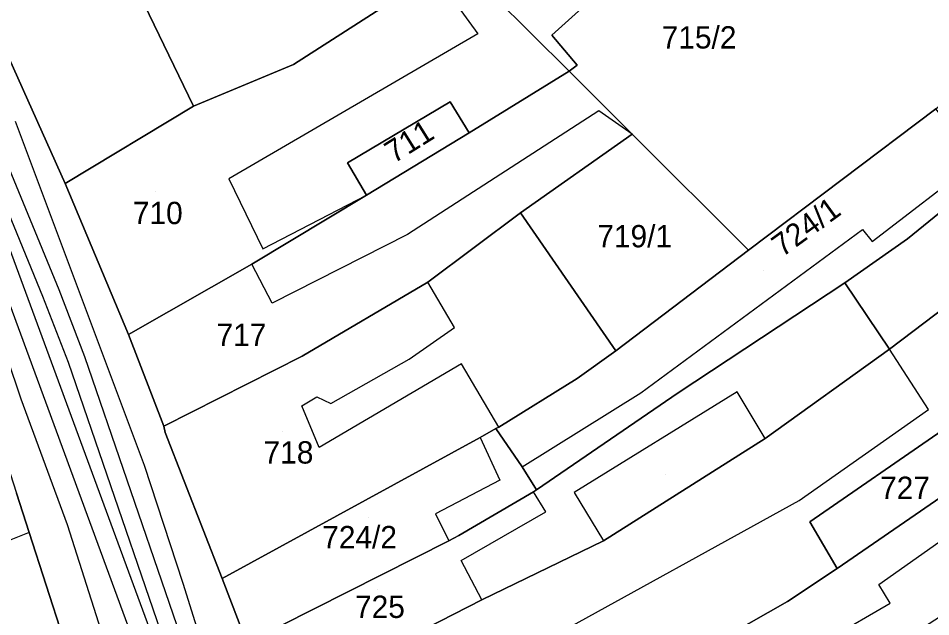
# Model space of a CAD drawing. Extents: x -263423 to -261326, y -1240067 to -1237864.
# Drawn here: x -262797.4 to -262715.7, y -1239094.9 to -1239041.3 of the extents above; entities that cross this region are included whole.
import ezdxf

# ---------------------------------------------------------------- set-up
doc = ezdxf.new("R2010")
doc.units = 0
for name, color, linetype in [('body_kn', 7, 'Continuous'), ('kladpar_druhypozemkov', 7, 'Continuous'), ('kladpar_hranice', 7, 'Continuous'), ('kladpar_parcelnecisla', 7, 'Continuous'), ('kladpar_plochy', 7, 'Continuous'), ('tarchy_linie', 7, 'Continuous'), ('zappar_hrandruhpozemk', 7, 'Continuous')]:
    doc.layers.add(name, color=color, linetype=linetype)

msp = doc.modelspace()

# ---------------------------------------------------------------- linework, layer by layer
at = {"layer": 'body_kn'}
for p, q in [((-262756.28, -1239042.7), (-262756.28, -1239042.7)), ((-262749.64, -1239042.82), (-262749.64, -1239042.82)), ((-262772.78, -1239045.46), (-262772.78, -1239045.46)), ((-262747.39, -1239045.51), (-262747.39, -1239045.51)), ((-262748.1, -1239046.06), (-262748.1, -1239046.06)), ((-262781.74, -1239049.2), (-262781.74, -1239049.2)), ((-262781.74, -1239049.2), (-262781.74, -1239049.2)), ((-262758.76, -1239048.81), (-262758.76, -1239048.81)), ((-262758.76, -1239048.81), (-262758.76, -1239048.81)), ((-262745.45, -1239049.61), (-262745.45, -1239049.61)), ((-262757.05, -1239051.58), (-262757.05, -1239051.58)), ((-262742.45, -1239051.71), (-262742.45, -1239051.71)), ((-262742.45, -1239051.71), (-262742.45, -1239051.71)), ((-262767.96, -1239054.27), (-262767.96, -1239054.27)), ((-262778.58, -1239055.69), (-262778.58, -1239055.69)), ((-262793.25, -1239056.13), (-262793.25, -1239056.13)), ((-262766.24, -1239057.16), (-262766.24, -1239057.16)), ((-262766.24, -1239057.16), (-262766.24, -1239057.16)), ((-262752.44, -1239058.74), (-262752.44, -1239058.74)), ((-262762.58, -1239060.68), (-262762.58, -1239060.68)), ((-262721.83, -1239060.23), (-262721.83, -1239060.23)), ((-262720.96, -1239061.33), (-262720.96, -1239061.33)), ((-262717.79, -1239061.08), (-262717.79, -1239061.08)), ((-262775.55, -1239061.98), (-262775.55, -1239061.98)), ((-262732.02, -1239062.1), (-262732.02, -1239062.1)), ((-262776.53, -1239063.36), (-262776.53, -1239063.36)), ((-262760.77, -1239064.97), (-262760.77, -1239064.97)), ((-262723.39, -1239065.02), (-262723.39, -1239065.02)), ((-262795.26, -1239066.2), (-262795.26, -1239066.2)), ((-262793.82, -1239065.63), (-262793.82, -1239065.63)), ((-262774.7, -1239066.83), (-262774.7, -1239066.83)), ((-262787.58, -1239069.66), (-262787.58, -1239069.66)), ((-262758.38, -1239069.03), (-262758.38, -1239069.03)), ((-262743.9, -1239071.12), (-262743.9, -1239071.12)), ((-262719.4, -1239070.96), (-262719.4, -1239070.96)), ((-262791.51, -1239071.61), (-262791.51, -1239071.61)), ((-262772.02, -1239071.59), (-262772.02, -1239071.59)), ((-262772.02, -1239071.59), (-262772.02, -1239071.59)), ((-262762.44, -1239071.86), (-262762.44, -1239071.86)), ((-262792.97, -1239072.14), (-262792.97, -1239072.14)), ((-262757.75, -1239072.28), (-262757.75, -1239072.28)), ((-262747.38, -1239073.59), (-262747.38, -1239073.59)), ((-262770.7, -1239075.24), (-262770.7, -1239075.24)), ((-262741.69, -1239074.86), (-262741.69, -1239074.86)), ((-262738.33, -1239074.87), (-262738.33, -1239074.87)), ((-262733.06, -1239074.79), (-262733.06, -1239074.79)), ((-262797.17, -1239075.43), (-262797.17, -1239075.43)), ((-262772.05, -1239076.04), (-262772.05, -1239076.04)), ((-262769.45, -1239075.84), (-262769.45, -1239075.84)), ((-262715.9, -1239076.37), (-262715.9, -1239076.37)), ((-262784.4, -1239077.87), (-262784.4, -1239077.87)), ((-262784.29, -1239078.44), (-262784.29, -1239078.44)), ((-262754.65, -1239078.07), (-262754.65, -1239078.07)), ((-262754.39, -1239077.95), (-262754.39, -1239077.95)), ((-262754.39, -1239077.95), (-262754.39, -1239077.95)), ((-262756.06, -1239078.86), (-262756.06, -1239078.86)), ((-262756.06, -1239078.86), (-262756.06, -1239078.86)), ((-262730.55, -1239078.97), (-262730.55, -1239078.97)), ((-262730.55, -1239078.97), (-262730.55, -1239078.97)), ((-262770.48, -1239079.76), (-262770.48, -1239079.76)), ((-262786.13, -1239081.39), (-262786.13, -1239081.39)), ((-262752.31, -1239081.49), (-262752.31, -1239081.49)), ((-262752.31, -1239081.49), (-262752.31, -1239081.49)), ((-262754.3, -1239082.71), (-262754.3, -1239082.71)), ((-262751.02, -1239083.55), (-262751.02, -1239083.55)), ((-262751.28, -1239083.73), (-262751.28, -1239083.73)), ((-262747.66, -1239083.81), (-262747.66, -1239083.81)), ((-262727.5, -1239084.51), (-262727.5, -1239084.51)), ((-262760.08, -1239085.7), (-262760.08, -1239085.7)), ((-262750.18, -1239085.54), (-262750.18, -1239085.54)), ((-262793.04, -1239086.7), (-262793.04, -1239086.7)), ((-262726.53, -1239086.43), (-262726.53, -1239086.43)), ((-262796.48, -1239087.39), (-262796.48, -1239087.39)), ((-262796.48, -1239087.39), (-262796.48, -1239087.39)), ((-262757.97, -1239087.66), (-262757.97, -1239087.66)), ((-262758.86, -1239088.14), (-262758.86, -1239088.14)), ((-262758.86, -1239088.14), (-262758.86, -1239088.14)), ((-262745.03, -1239088.13), (-262745.03, -1239088.13)), ((-262745.03, -1239088.13), (-262745.03, -1239088.13)), ((-262757.76, -1239089.88), (-262757.76, -1239089.88)), ((-262724.08, -1239090.62), (-262724.08, -1239090.62)), ((-262779.18, -1239091.51), (-262779.18, -1239091.51)), ((-262782.68, -1239091.95), (-262782.68, -1239091.95)), ((-262720.37, -1239092.03), (-262720.37, -1239092.03)), ((-262755.93, -1239093.42), (-262755.93, -1239093.42)), ((-262755.93, -1239093.42), (-262755.93, -1239093.42)), ((-262728.53, -1239093.57), (-262728.53, -1239093.57)), ((-262719.33, -1239093.71), (-262719.33, -1239093.71))]:
    msp.add_line(p, q, dxfattribs=at)
at = {"layer": 'kladpar_druhypozemkov'}
for p, q in [((-262735.08, -1239042.23), (-262735.08, -1239042.23)), ((-262760.47, -1239052.17), (-262760.47, -1239052.17)), ((-262785.17, -1239056.85), (-262785.17, -1239056.85)), ((-262742.53, -1239059.84), (-262742.53, -1239059.84)), ((-262730.69, -1239063.92), (-262730.69, -1239063.92)), ((-262778.41, -1239068.42), (-262778.41, -1239068.42)), ((-262773.73, -1239078.3), (-262773.73, -1239078.3)), ((-262739.43, -1239082.19), (-262739.43, -1239082.19)), ((-262718.08, -1239082.25), (-262718.08, -1239082.25)), ((-262766.05, -1239086.02), (-262766.05, -1239086.02)), ((-262765.27, -1239092.52), (-262765.27, -1239092.52))]:
    msp.add_line(p, q, dxfattribs=at)
at = {"layer": 'kladpar_hranice'}
for points in [[(-262833.73, -1238969.9), (-262828.37, -1238983.66), (-262825.44, -1238990.59), (-262814.22, -1239011.77), (-262809.91, -1239018.35), (-262804.2, -1239031.68), (-262793.25, -1239056.13), (-262787.58, -1239069.66), (-262784.4, -1239077.87), (-262784.29, -1239078.44), (-262779.18, -1239091.51), (-262776.96, -1239097.28)], [(-262780.06, -1239015.78), (-262776.41, -1239020.28), (-262770.85, -1239027.13), (-262762.19, -1239037.3), (-262761.13, -1239037.96), (-262772.78, -1239045.46), (-262781.74, -1239049.2), (-262793.21, -1239025.44), (-262785.22, -1239019.9), (-262782.03, -1239017.35), (-262780.06, -1239015.78)], [(-262749.05, -1239026.44), (-262750.88, -1239028.11), (-262750.82, -1239029.29), (-262751.34, -1239031.03), (-262752.19, -1239032.25), (-262753.33, -1239033.37), (-262746.96, -1239040.42), (-262749.64, -1239042.82), (-262747.39, -1239045.51), (-262748.1, -1239046.06), (-262758.23, -1239035.99), (-262760.22, -1239037.28), (-262761.13, -1239037.96), (-262762.19, -1239037.3), (-262752.8, -1239028.86), (-262759.12, -1239020.89), (-262755.93, -1239018.48), (-262755.53, -1239018.18), (-262749.05, -1239026.44)], [(-262793.21, -1239025.44), (-262781.74, -1239049.2), (-262793.25, -1239056.13), (-262804.2, -1239031.68), (-262794.57, -1239026.43), (-262793.21, -1239025.44)], [(-262691.52, -1239029.5), (-262681.14, -1239042.05), (-262686.11, -1239046.07), (-262688.05, -1239047.62), (-262703.22, -1239059.43), (-262703.59, -1239058.91), (-262703.91, -1239059.22), (-262719.4, -1239070.96), (-262723.39, -1239065.02), (-262717.79, -1239061.08), (-262707.9, -1239053.03), (-262712.08, -1239046.9), (-262701.74, -1239038.3), (-262691.52, -1239029.5)], [(-262781.74, -1239049.2), (-262772.78, -1239045.46), (-262761.13, -1239037.96), (-262760.22, -1239037.28), (-262758.23, -1239035.99), (-262748.1, -1239046.06), (-262757.05, -1239051.58), (-262758.76, -1239048.81), (-262767.96, -1239054.27), (-262766.24, -1239057.16), (-262776.53, -1239063.36), (-262787.58, -1239069.66), (-262793.25, -1239056.13), (-262781.74, -1239049.2)], [(-262715.25, -1239049.44), (-262732.02, -1239062.1), (-262742.45, -1239051.71), (-262748.1, -1239046.06), (-262747.39, -1239045.51), (-262749.64, -1239042.82), (-262746.96, -1239040.42)], [(-262766.24, -1239057.16), (-262757.05, -1239051.58), (-262748.1, -1239046.06), (-262742.45, -1239051.71), (-262752.44, -1239058.74), (-262760.77, -1239064.97), (-262772.02, -1239071.59), (-262784.4, -1239077.87), (-262787.58, -1239069.66), (-262776.53, -1239063.36), (-262766.24, -1239057.16)], [(-262715.25, -1239049.44), (-262712.08, -1239046.9), (-262707.9, -1239053.03), (-262717.79, -1239061.08), (-262723.39, -1239065.02), (-262738.33, -1239074.87), (-262751.02, -1239083.55), (-262752.31, -1239081.49), (-262754.65, -1239078.07), (-262754.39, -1239077.95), (-262747.38, -1239073.59), (-262743.9, -1239071.12), (-262732.02, -1239062.1), (-262715.25, -1239049.44)], [(-262758.76, -1239048.81), (-262757.05, -1239051.58), (-262766.24, -1239057.16), (-262767.96, -1239054.27), (-262758.76, -1239048.81)], [(-262742.45, -1239051.71), (-262732.02, -1239062.1), (-262743.9, -1239071.12), (-262752.44, -1239058.74), (-262742.45, -1239051.71)], [(-262772.02, -1239071.59), (-262760.77, -1239064.97), (-262752.44, -1239058.74), (-262743.9, -1239071.12), (-262747.38, -1239073.59), (-262754.39, -1239077.95), (-262754.65, -1239078.07), (-262756.06, -1239078.86), (-262779.18, -1239091.51), (-262784.29, -1239078.44), (-262784.4, -1239077.87), (-262772.02, -1239071.59)], [(-262745.03, -1239088.13), (-262730.55, -1239078.97), (-262719.4, -1239070.96), (-262703.91, -1239059.22), (-262703.59, -1239058.91), (-262703.22, -1239059.43), (-262695.25, -1239069.38), (-262695.7, -1239069.69), (-262710.23, -1239081.07), (-262712.03, -1239082.3), (-262714.67, -1239078.24), (-262726.53, -1239086.43), (-262724.08, -1239090.62), (-262728.53, -1239093.57), (-262733.73, -1239096.51), (-262747.93, -1239104.71), (-262751.29, -1239107.32), (-262751.11, -1239107.68), (-262769.66, -1239117), (-262774.53, -1239103.7), (-262767.23, -1239099.21), (-262755.93, -1239093.42), (-262745.03, -1239088.13)], [(-262758.86, -1239088.14), (-262757.97, -1239087.66), (-262751.28, -1239083.73), (-262751.02, -1239083.55), (-262738.33, -1239074.87), (-262723.39, -1239065.02), (-262719.4, -1239070.96), (-262730.55, -1239078.97), (-262745.03, -1239088.13), (-262755.93, -1239093.42), (-262767.23, -1239099.21), (-262774.53, -1239103.7), (-262776.96, -1239097.28), (-262758.86, -1239088.14)], [(-262842.8, -1239099.09), (-262845.67, -1239091.15), (-262830.49, -1239084.62), (-262824.67, -1239082.26), (-262826.95, -1239076.56), (-262812.96, -1239072.03), (-262803.43, -1239068.94), (-262802.54, -1239068.64), (-262797.61, -1239083.87), (-262796.48, -1239087.39), (-262791.9, -1239101.53)], [(-262756.06, -1239078.86), (-262754.65, -1239078.07), (-262752.31, -1239081.49), (-262751.02, -1239083.55), (-262751.28, -1239083.73), (-262757.97, -1239087.66), (-262758.86, -1239088.14), (-262776.96, -1239097.28), (-262779.18, -1239091.51), (-262756.06, -1239078.86)], [(-262714.67, -1239078.24), (-262712.03, -1239082.3), (-262724.08, -1239090.62), (-262726.53, -1239086.43), (-262714.67, -1239078.24)], [(-262751.11, -1239107.68), (-262751.29, -1239107.32), (-262747.93, -1239104.71), (-262733.73, -1239096.51), (-262728.53, -1239093.57), (-262724.08, -1239090.62), (-262712.03, -1239082.3), (-262710.23, -1239081.07), (-262708.38, -1239083.59), (-262704.81, -1239088.43), (-262722.51, -1239099.86), (-262723, -1239099.15), (-262746.78, -1239113.06), (-262750.76, -1239115.07), (-262767.76, -1239123.22), (-262769.66, -1239117), (-262751.11, -1239107.68)], [(-262791.9, -1239101.53), (-262796.48, -1239087.39), (-262797.61, -1239083.87)]]:
    msp.add_lwpolyline(points, dxfattribs=at)
at = {"layer": 'kladpar_plochy'}
for p, q in [((-262749.64, -1239042.82), (-262746.96, -1239040.42)), ((-262747.39, -1239045.51), (-262749.64, -1239042.82)), ((-262748.1, -1239046.06), (-262747.39, -1239045.51)), ((-262742.45, -1239051.71), (-262748.1, -1239046.06)), ((-262715.25, -1239049.44), (-262732.02, -1239062.1)), ((-262732.02, -1239062.1), (-262742.45, -1239051.71))]:
    msp.add_line(p, q, dxfattribs=at)
for points in [[(-262833.73, -1238969.9), (-262828.37, -1238983.66), (-262825.44, -1238990.59), (-262814.22, -1239011.77), (-262809.91, -1239018.35), (-262804.2, -1239031.68), (-262793.25, -1239056.13), (-262787.58, -1239069.66), (-262784.4, -1239077.87), (-262784.29, -1239078.44), (-262779.18, -1239091.51), (-262776.96, -1239097.28)], [(-262842.8, -1239099.09), (-262845.67, -1239091.15), (-262830.49, -1239084.62), (-262824.67, -1239082.26), (-262826.95, -1239076.56), (-262812.96, -1239072.03), (-262803.43, -1239068.94), (-262802.54, -1239068.64), (-262797.61, -1239083.87), (-262796.48, -1239087.39), (-262791.9, -1239101.53)], [(-262791.9, -1239101.53), (-262796.48, -1239087.39), (-262797.61, -1239083.87)]]:
    msp.add_lwpolyline(points, dxfattribs=at)
for points in [[(-262780.06, -1239015.78), (-262776.41, -1239020.28), (-262770.85, -1239027.13), (-262762.19, -1239037.3), (-262761.13, -1239037.96), (-262772.78, -1239045.46), (-262781.74, -1239049.2), (-262793.21, -1239025.44), (-262785.22, -1239019.9), (-262782.03, -1239017.35)], [(-262749.05, -1239026.44), (-262750.88, -1239028.11), (-262750.82, -1239029.29), (-262751.34, -1239031.03), (-262752.19, -1239032.25), (-262753.33, -1239033.37), (-262746.96, -1239040.42), (-262749.64, -1239042.82), (-262747.39, -1239045.51), (-262748.1, -1239046.06), (-262758.23, -1239035.99), (-262760.22, -1239037.28), (-262761.13, -1239037.96), (-262762.19, -1239037.3), (-262752.8, -1239028.86), (-262759.12, -1239020.89), (-262755.93, -1239018.48), (-262755.53, -1239018.18)], [(-262793.21, -1239025.44), (-262781.74, -1239049.2), (-262793.25, -1239056.13), (-262804.2, -1239031.68), (-262794.57, -1239026.43)], [(-262691.52, -1239029.5), (-262681.14, -1239042.05), (-262686.11, -1239046.07), (-262688.05, -1239047.62), (-262703.22, -1239059.43), (-262703.59, -1239058.91), (-262703.91, -1239059.22), (-262719.4, -1239070.96), (-262723.39, -1239065.02), (-262717.79, -1239061.08), (-262707.9, -1239053.03), (-262712.08, -1239046.9), (-262701.74, -1239038.3)], [(-262781.74, -1239049.2), (-262772.78, -1239045.46), (-262761.13, -1239037.96), (-262760.22, -1239037.28), (-262758.23, -1239035.99), (-262748.1, -1239046.06), (-262757.05, -1239051.58), (-262758.76, -1239048.81), (-262767.96, -1239054.27), (-262766.24, -1239057.16), (-262776.53, -1239063.36), (-262787.58, -1239069.66), (-262793.25, -1239056.13)], [(-262766.24, -1239057.16), (-262757.05, -1239051.58), (-262748.1, -1239046.06), (-262742.45, -1239051.71), (-262752.44, -1239058.74), (-262760.77, -1239064.97), (-262772.02, -1239071.59), (-262784.4, -1239077.87), (-262787.58, -1239069.66), (-262776.53, -1239063.36)], [(-262715.25, -1239049.44), (-262712.08, -1239046.9), (-262707.9, -1239053.03), (-262717.79, -1239061.08), (-262723.39, -1239065.02), (-262738.33, -1239074.87), (-262751.02, -1239083.55), (-262752.31, -1239081.49), (-262754.65, -1239078.07), (-262754.39, -1239077.95), (-262747.38, -1239073.59), (-262743.9, -1239071.12), (-262732.02, -1239062.1)], [(-262758.76, -1239048.81), (-262757.05, -1239051.58), (-262766.24, -1239057.16), (-262767.96, -1239054.27)], [(-262742.45, -1239051.71), (-262732.02, -1239062.1), (-262743.9, -1239071.12), (-262752.44, -1239058.74)], [(-262772.02, -1239071.59), (-262760.77, -1239064.97), (-262752.44, -1239058.74), (-262743.9, -1239071.12), (-262747.38, -1239073.59), (-262754.39, -1239077.95), (-262754.65, -1239078.07), (-262756.06, -1239078.86), (-262779.18, -1239091.51), (-262784.29, -1239078.44), (-262784.4, -1239077.87)], [(-262745.03, -1239088.13), (-262730.55, -1239078.97), (-262719.4, -1239070.96), (-262703.91, -1239059.22), (-262703.59, -1239058.91), (-262703.22, -1239059.43), (-262695.25, -1239069.38), (-262695.7, -1239069.69), (-262710.23, -1239081.07), (-262712.03, -1239082.3), (-262714.67, -1239078.24), (-262726.53, -1239086.43), (-262724.08, -1239090.62), (-262728.53, -1239093.57), (-262733.73, -1239096.51), (-262747.93, -1239104.71), (-262751.29, -1239107.32), (-262751.11, -1239107.68), (-262769.66, -1239117), (-262774.53, -1239103.7), (-262767.23, -1239099.21), (-262755.93, -1239093.42)], [(-262758.86, -1239088.14), (-262757.97, -1239087.66), (-262751.28, -1239083.73), (-262751.02, -1239083.55), (-262738.33, -1239074.87), (-262723.39, -1239065.02), (-262719.4, -1239070.96), (-262730.55, -1239078.97), (-262745.03, -1239088.13), (-262755.93, -1239093.42), (-262767.23, -1239099.21), (-262774.53, -1239103.7), (-262776.96, -1239097.28)], [(-262756.06, -1239078.86), (-262754.65, -1239078.07), (-262752.31, -1239081.49), (-262751.02, -1239083.55), (-262751.28, -1239083.73), (-262757.97, -1239087.66), (-262758.86, -1239088.14), (-262776.96, -1239097.28), (-262779.18, -1239091.51)], [(-262714.67, -1239078.24), (-262712.03, -1239082.3), (-262724.08, -1239090.62), (-262726.53, -1239086.43)], [(-262751.11, -1239107.68), (-262751.29, -1239107.32), (-262747.93, -1239104.71), (-262733.73, -1239096.51), (-262728.53, -1239093.57), (-262724.08, -1239090.62), (-262712.03, -1239082.3), (-262710.23, -1239081.07), (-262708.38, -1239083.59), (-262704.81, -1239088.43), (-262722.51, -1239099.86), (-262723, -1239099.15), (-262746.78, -1239113.06), (-262750.76, -1239115.07), (-262767.76, -1239123.22), (-262769.66, -1239117)]]:
    msp.add_lwpolyline(points, close=True, dxfattribs=at)
at = {"layer": 'tarchy_linie'}
for points in [[(-262787.1, -1239097.15), (-262802.9, -1239054.28), (-262817.74, -1239023.69), (-262816.21, -1239022.95), (-262814.68, -1239022.21), (-262814.58, -1239022.42), (-262814.53, -1239021.26), (-262814.71, -1239020.8), (-262813.27, -1239020.23), (-262811.83, -1239019.66), (-262811.41, -1239020.72), (-262811.58, -1239025.17), (-262808.13, -1239032.44), (-262800.02, -1239050.59), (-262793.82, -1239065.63), (-262791.51, -1239071.61), (-262780.14, -1239104.77)], [(-262813.27, -1239020.23), (-262812.97, -1239020.99), (-262813.14, -1239025.49), (-262809.54, -1239033.09), (-262801.45, -1239051.2), (-262795.26, -1239066.2), (-262792.97, -1239072.14), (-262781.61, -1239105.26)], [(-262816.21, -1239022.95), (-262801.33, -1239053.61), (-262785.49, -1239096.59), (-262778.97, -1239116.64), (-262769.58, -1239148.24), (-262765.58, -1239161.32), (-262756.14, -1239192.63), (-262745.47, -1239227.02), (-262734.36, -1239262.66), (-262729.23, -1239278.2), (-262719.46, -1239309.9), (-262705.75, -1239353.04), (-262693.14, -1239374.02), (-262677.03, -1239427.73), (-262664.56, -1239482.72), (-262653.16, -1239519.18)]]:
    msp.add_lwpolyline(points, dxfattribs=at)
at = {"layer": 'zappar_hrandruhpozemk'}
for p, q in [((-262778.58, -1239055.69), (-262775.55, -1239061.98)), ((-262775.55, -1239061.98), (-262766.24, -1239057.16)), ((-262762.58, -1239060.68), (-262774.7, -1239066.83)), ((-262741.69, -1239074.86), (-262721.83, -1239060.23)), ((-262774.7, -1239066.83), (-262776.53, -1239063.36)), ((-262752.31, -1239081.49), (-262741.69, -1239074.86)), ((-262733.06, -1239074.79), (-262747.66, -1239083.81)), ((-262730.55, -1239078.97), (-262733.06, -1239074.79)), ((-262770.48, -1239079.76), (-262772.05, -1239076.04)), ((-262747.66, -1239083.81), (-262745.03, -1239088.13)), ((-262758.62, -1239101.66), (-262727.5, -1239084.51)), ((-262760.08, -1239085.7), (-262758.86, -1239088.14)), ((-262781.16, -1239123.69), (-262793.04, -1239086.7)), ((-262796.48, -1239087.39), (-262806.27, -1239091.31)), ((-262755.93, -1239093.42), (-262757.76, -1239089.88)), ((-262775.38, -1239115.11), (-262782.68, -1239091.95)), ((-262747.99, -1239110.3), (-262719.33, -1239093.71))]:
    msp.add_line(p, q, dxfattribs=at)
for points in [[(-262760.22, -1239037.28), (-262756.28, -1239042.7), (-262778.58, -1239055.69)], [(-262742.45, -1239051.71), (-262745.45, -1239049.61), (-262762.58, -1239060.68)], [(-262721.83, -1239060.23), (-262720.96, -1239061.33), (-262711.54, -1239054.1), (-262715.25, -1239049.44)], [(-262782.68, -1239091.95), (-262786.13, -1239081.39), (-262797.7, -1239050.57)], [(-262793.04, -1239086.7), (-262797.17, -1239075.43), (-262804.85, -1239052.7)], [(-262772.05, -1239076.04), (-262770.7, -1239075.24), (-262769.45, -1239075.84), (-262762.44, -1239071.86), (-262758.38, -1239069.03), (-262760.77, -1239064.97)], [(-262727.5, -1239084.51), (-262715.9, -1239076.37), (-262719.4, -1239070.96)], [(-262754.39, -1239077.95), (-262757.75, -1239072.28), (-262770.48, -1239079.76)], [(-262756.06, -1239078.86), (-262754.3, -1239082.71), (-262760.08, -1239085.7)], [(-262757.76, -1239089.88), (-262750.18, -1239085.54), (-262751.28, -1239083.73)], [(-262719.33, -1239093.71), (-262720.37, -1239092.03), (-262708.38, -1239083.59)]]:
    msp.add_lwpolyline(points, dxfattribs=at)

# ---------------------------------------------------------------- texts
at = {"layer": 'kladpar_parcelnecisla'}
for s, p in [('715/2', (-262739.804, -1239044.03)), ('710', (-262787.174, -1239059.76)), ('719/1', (-262745.573, -1239061.84)), ('717', (-262779.685, -1239070.68)), ('718', (-262775.466, -1239081.21)), ('727', (-262720.241, -1239084.38)), ('724/2', (-262770.215, -1239088.8)), ('725', (-262767.274, -1239095.04))]:
    msp.add_text(s, height=2, dxfattribs=at).set_placement(p)
for s, rotation, p in [('711', 32, (-262763.805, -1239054.367)), ('724/1', 36, (-262729.01, -1239062.766))]:
    msp.add_text(s, height=2, rotation=rotation, dxfattribs=at).set_placement(p)

doc.saveas('drawing.dxf')
